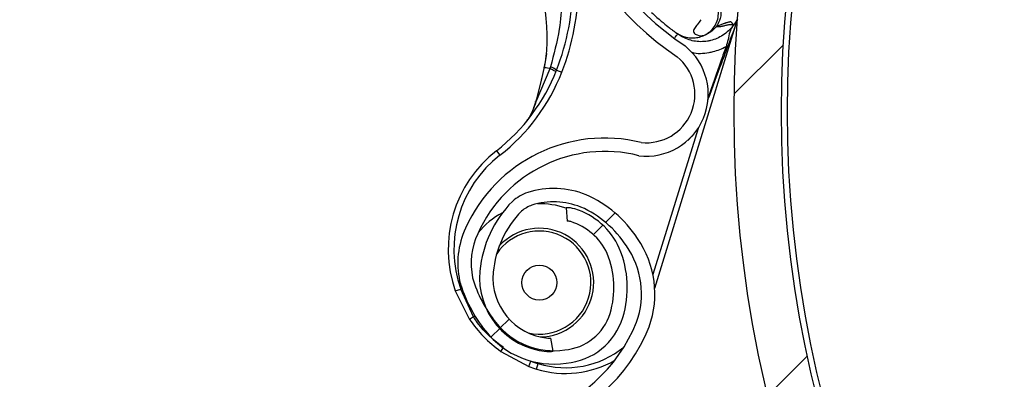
# Model space of a CAD drawing. Header units: inches. Extents: x 170 to 284, y 215 to 248.
# Tile 470 of 656: x 210.7685 to 210.9462, y 224.7755 to 224.8405. Entities that reach past the tile are written whole.
import ezdxf

# ---------------------------------------------------------------- set-up
doc = ezdxf.new("R2010")
doc.units = ezdxf.units.IN
doc.header["$LTSCALE"] = 0.25
doc.header["$MEASUREMENT"] = 0
doc.layers.add('RH FRONT OF HOOD', color=7, linetype='Continuous')
pattern_1 = [(45, (200.7563139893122, 218.4993357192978), (-0.03026527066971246, 0.03026527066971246), [])]

msp = doc.modelspace()

# ---------------------------------------------------------------- hatches: boundary and pattern name
at = {"layer": 'RH FRONT OF HOOD'}
h = msp.add_hatch(dxfattribs=at)
h.set_pattern_fill('ANSI31', color=256, scale=0.34241245, angle=2.8e-322, style=0)
h.set_pattern_definition([(45, (200.7896657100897, 218.4993357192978), (-0.03026527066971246, 0.03026527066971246), [])])
edge = h.paths.add_edge_path(flags=0)
edge.add_arc((211.0763061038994, 224.3915581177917), 0.021400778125, 89.9999999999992, 390.52248781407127, ccw=False)
edge.add_line((211.0763061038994, 224.4129588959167), (211.1490687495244, 224.4129588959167))
edge.add_arc((211.1490687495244, 224.8238538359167), 0.4108949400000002, 270, 450.0000000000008)
edge.add_line((211.1490687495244, 225.2347487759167), (210.6654111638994, 225.2347487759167))
edge.add_arc((210.6654111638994, 225.2390289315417), 0.004280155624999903, 180.0000000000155, 269.9999999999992, ccw=False)
edge.add_line((210.6611310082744, 225.2390289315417), (210.6611310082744, 225.2818304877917))
edge.add_arc((210.6654111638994, 225.2818304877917), 0.004280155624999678, 360, 540, ccw=False)
edge.add_line((210.6696913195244, 225.2818304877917), (210.6696913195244, 225.2390289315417))
edge.add_line((210.6696913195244, 225.2390289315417), (210.6664589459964, 225.2390289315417))
edge.add_line((210.6664589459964, 225.2390289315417), (210.6664589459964, 225.2818304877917))
edge.add_arc((210.6654111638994, 225.2818304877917), 0.001047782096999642, 360, 540.0000000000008)
edge.add_line((210.6643633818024, 225.2818304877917), (210.6643633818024, 225.2390289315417))
edge.add_arc((210.6654111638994, 225.2390289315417), 0.001047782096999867, 180, 270)
edge.add_line((210.6654111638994, 225.2379811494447), (211.1490687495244, 225.2379811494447))
edge.add_arc((211.1490687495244, 224.8238538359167), 0.4141273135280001, 269.9999999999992, 450, ccw=False)
edge.add_line((211.1490687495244, 224.4097265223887), (211.0763061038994, 224.4097265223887))
edge.add_arc((211.0763061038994, 224.3915581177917), 0.018168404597, 450.0000000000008, 750.5224878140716)
edge.add_arc((211.0910543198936, 224.4002532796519), 0.001047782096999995, 390.5224878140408, 495.0000000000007)
edge.add_line((211.0903134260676, 224.4009941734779), (211.0816182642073, 224.3922990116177))
edge.add_line((211.0816182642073, 224.3922990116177), (211.0793326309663, 224.3945846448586))
edge.add_line((211.0793326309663, 224.3945846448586), (211.0880277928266, 224.4032798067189))
edge.add_arc((211.0910543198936, 224.4002532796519), 0.004280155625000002, 390.522487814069, 495.0000000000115, ccw=False)
h = msp.add_hatch(dxfattribs=at)
h.set_pattern_fill('ANSI31', color=256, scale=0.34241245, style=0)
h.set_pattern_definition(pattern_1)
edge = h.paths.add_edge_path(flags=0)
edge.add_line((211.1157170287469, 225.2304686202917), (210.7733045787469, 225.2304686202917))
edge.add_line((210.7733045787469, 225.2304686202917), (210.7733045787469, 225.2347487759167))
edge.add_line((210.7733045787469, 225.2347487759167), (211.1157170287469, 225.2347487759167))
edge.add_arc((211.1157170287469, 224.8238538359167), 0.4108949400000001, 269.9999999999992, 450, ccw=False)
edge.add_line((211.1157170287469, 224.4129588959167), (211.0429543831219, 224.4129588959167))
edge.add_line((211.0429543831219, 224.4129588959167), (211.0429543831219, 224.4172390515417))
edge.add_line((211.0429543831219, 224.4172390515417), (211.1157170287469, 224.4172390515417))
edge.add_arc((211.1157170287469, 224.8238538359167), 0.406614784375, 270, 450.0000000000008)
h = msp.add_hatch(dxfattribs=at)
h.set_pattern_fill('ANSI32', color=256, scale=0.34241245, angle=2.8e-322, style=0)
h.set_pattern_definition([(45, (200.7563139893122, 218.4993357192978), (-0.09079581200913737, 0.09079581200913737), []), (45, (200.8168445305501, 218.4993357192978), (-0.09079581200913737, 0.09079581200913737), [])])
edge = h.paths.add_edge_path(flags=0)
edge.add_arc((211.1157170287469, 224.8238538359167), 0.2182879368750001, 180, 540, ccw=False)
edge = h.paths.add_edge_path(flags=0)
edge.add_arc((211.1157170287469, 224.8238538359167), 0.2097276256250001, 180, 540, ccw=False)
h = msp.add_hatch(dxfattribs=at)
h.set_pattern_fill('ANSI31', color=256, scale=0.34241245, angle=2.8e-322, style=0)
h.set_pattern_definition(pattern_1)
edge = h.paths.add_edge_path(flags=0)
edge.add_arc((210.8674690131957, 224.8023513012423), 0.001712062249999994, 432.8696093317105, 455.0800296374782)
edge.add_line((210.8673174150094, 224.8040566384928), (210.8671036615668, 224.8064611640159))
edge.add_arc((210.8674690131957, 224.8023513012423), 0.004126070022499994, 432.8696093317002, 455.08002963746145, ccw=False)
edge.add_arc((210.8648467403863, 224.793843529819), 0.01302879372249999, 384.3457767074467, 432.8696093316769, ccw=False)
edge.add_arc((210.8598613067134, 224.7920837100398), 0.01830194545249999, 342.8696093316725, 382.9309823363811, ccw=False)
edge.add_arc((210.8661112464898, 224.7901573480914), 0.01176186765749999, 275.0104670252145, 342.86960933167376, ccw=False)
edge.add_arc((210.8648769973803, 224.7939416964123), 0.01566536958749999, 218.1266773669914, 278.30040914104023, ccw=False)
edge.add_arc((210.8722737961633, 224.800153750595), 0.02532140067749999, 195.7238575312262, 218.8505426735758, ccw=False)
edge.add_arc((210.862609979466, 224.7964678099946), 0.01504902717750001, 155.0253276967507, 192.1842589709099, ccw=False)
edge.add_arc((210.8740947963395, 224.7915305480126), 0.02754708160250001, 436.1781124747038, 515.802183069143, ccw=False)
edge.add_arc((210.8816164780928, 224.8269778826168), 0.008748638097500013, 263.8282282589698, 410.8110415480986)
edge.add_arc((210.9189611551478, 224.8807153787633), 0.05672062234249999, 162.4402450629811, 235.8795090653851, ccw=False)
edge.add_arc((211.0706217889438, 224.8352244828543), 0.2150521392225, 506.2956368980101, 523.0756629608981, ccw=False)
edge.add_arc((210.9151396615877, 224.9377176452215), 0.02884824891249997, 448.028452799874, 504.2833661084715, ccw=False)
edge.add_arc((210.9146486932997, 224.994947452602), 0.0284373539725, 272.9902032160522, 326.5886769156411)
edge.add_arc((210.9256890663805, 224.9871732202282), 0.01494630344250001, 328.1610501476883, 383.4168014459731)
edge.add_arc((210.9218823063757, 224.986447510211), 0.0187470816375, 380.8274838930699, 414.3092253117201)
edge.add_arc((210.9254313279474, 224.9904057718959), 0.0134739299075, 416.7471667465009, 455.1432550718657)
edge.add_arc((210.9250447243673, 224.9978702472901), 0.006011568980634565, 457.8521419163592, 478.5871829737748)
edge.add_arc((210.9322651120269, 224.98804864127), 0.01816498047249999, 483.768869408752, 522.869609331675)
edge.add_arc((210.9253607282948, 224.9901767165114), 0.01094007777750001, 522.8696093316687, 612.8696093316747)
edge.add_arc((210.9226880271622, 224.9815053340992), 0.001866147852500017, 252.8696093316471, 268.5118557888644)
edge.add_line((210.9226395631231, 224.9796398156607), (210.9225768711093, 224.9772266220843))
edge.add_arc((210.9226880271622, 224.9815053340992), 0.004280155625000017, 252.8696093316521, 268.51185578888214, ccw=False)
edge.add_arc((210.9253607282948, 224.9901767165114), 0.01335408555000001, 162.8696093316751, 252.86960933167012, ccw=False)
edge.add_arc((210.9322651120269, 224.98804864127), 0.020578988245, 483.4809676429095, 522.8696093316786, ccw=False)
edge.add_arc((210.9250447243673, 224.9978702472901), 0.008425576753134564, 457.44727651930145, 479.3693202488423, ccw=False)
edge.add_arc((210.9254313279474, 224.9904057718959), 0.01588793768, 416.55991158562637, 455.3401900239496, ccw=False)
edge.add_arc((210.9218823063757, 224.986447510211), 0.02116108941, 380.97414010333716, 414.44678106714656, ccw=False)
edge.add_arc((210.9256890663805, 224.9871732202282), 0.01736031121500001, 328.0498574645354, 383.2354626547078, ccw=False)
edge.add_arc((210.9146486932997, 224.994947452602), 0.030851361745, 272.78776661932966, 326.6491469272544, ccw=False)
edge.add_arc((210.9151396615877, 224.9377176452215), 0.02643424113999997, 447.8113188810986, 504.1932224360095)
edge.add_arc((211.0706217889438, 224.8352244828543), 0.21263813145, 506.3072777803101, 523.0792988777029)
edge.add_arc((210.9189611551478, 224.8807153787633), 0.05430661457, 522.426235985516, 595.9841441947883)
edge.add_arc((210.8816164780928, 224.8269778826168), 0.01116264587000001, 262.93064822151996, 411.39869652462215, ccw=False)
edge.add_arc((210.8740947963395, 224.7915305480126), 0.02513307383, 435.8410095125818, 515.8402671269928)
edge.add_arc((210.862609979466, 224.7964678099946), 0.01263501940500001, 514.9526566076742, 551.8523061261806)
edge.add_arc((210.8722737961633, 224.800153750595), 0.022907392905, 195.9139156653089, 218.8893245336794)
edge.add_arc((210.8648769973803, 224.7939416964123), 0.01325136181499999, 218.0618497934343, 278.6048591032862)
edge.add_arc((210.8661112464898, 224.7901573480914), 0.009347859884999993, 274.5921334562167, 342.8696093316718)
edge.add_arc((210.8598613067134, 224.7920837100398), 0.01588793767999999, 342.8696093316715, 382.8217882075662)
edge.add_arc((210.8648467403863, 224.793843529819), 0.01061478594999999, 384.5041106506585, 432.869609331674)
h = msp.add_hatch(dxfattribs=at)
h.set_pattern_fill('ANSI31', color=256, scale=0.34241245, angle=2.8e-322, style=0)
h.set_pattern_definition(pattern_1)
edge = h.paths.add_edge_path(flags=0)
edge.add_arc((210.8466826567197, 224.5981399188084), 0.001712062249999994, 444.6973270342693, 466.907747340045)
edge.add_line((210.846184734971, 224.5997779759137), (210.8454826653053, 224.6020876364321))
edge.add_arc((210.8466826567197, 224.5981399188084), 0.004126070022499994, 444.69732703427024, 466.9077473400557, ccw=False)
edge.add_arc((210.8458598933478, 224.5892752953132), 0.01302879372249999, 396.1734944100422, 444.6973270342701, ccw=False)
edge.add_arc((210.8413410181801, 224.586530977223), 0.01830194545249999, 354.69732703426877, 394.7587000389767, ccw=False)
edge.add_arc((210.8478531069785, 224.5859265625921), 0.01176186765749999, 286.83818472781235, 354.69732703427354, ccw=False)
edge.add_arc((210.8458693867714, 224.5893775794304), 0.01566536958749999, 229.9543950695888, 290.12812684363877, ccw=False)
edge.add_arc((210.8518358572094, 224.5969738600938), 0.02532140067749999, 207.5515752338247, 230.6782603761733, ccw=False)
edge.add_arc((210.8431327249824, 224.5913853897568), 0.01504902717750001, 166.8530453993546, 204.011976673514, ccw=False)
edge.add_arc((210.8553856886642, 224.5889069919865), 0.02754708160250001, 448.00583017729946, 527.6299007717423, ccw=False)
edge.add_arc((210.8554820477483, 224.6251434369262), 0.008748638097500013, 275.6559459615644, 422.6387592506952)
edge.add_arc((210.8810192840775, 224.685394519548), 0.05672062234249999, 174.2679627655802, 247.7072267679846, ccw=False)
edge.add_arc((211.0387841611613, 224.6719552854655), 0.2150521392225, 518.1233546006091, 534.9033806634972, ccw=False)
edge.add_arc((210.8655951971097, 224.7404032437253), 0.02884824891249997, 459.8561705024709, 516.1110838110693, ccw=False)
edge.add_arc((210.8533842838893, 224.7963173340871), 0.0284373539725, 284.8179209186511, 338.4163946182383)
edge.add_arc((210.8657837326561, 224.7909711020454), 0.01494630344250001, 339.9887678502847, 395.2445191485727)
edge.add_arc((210.8622065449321, 224.7894805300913), 0.0187470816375, 392.6552015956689, 426.1369430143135)
edge.add_arc((210.8648688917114, 224.7940821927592), 0.0134739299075, 428.5748844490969, 466.9709727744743)
edge.add_arc((210.862960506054, 224.8013089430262), 0.006011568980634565, 469.6798596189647, 490.4149006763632)
edge.add_arc((210.8720407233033, 224.793175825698), 0.01816498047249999, 495.5965871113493, 534.6973270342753)
edge.add_arc((210.8648467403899, 224.7938435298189), 0.01094007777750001, 534.6973270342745, 624.6973270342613)
edge.add_arc((210.8640081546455, 224.7848084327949), 0.001866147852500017, 264.6973270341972, 280.3395734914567)
edge.add_line((210.86434309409, 224.7829725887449), (210.8647763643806, 224.7805977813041))
edge.add_arc((210.8640081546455, 224.7848084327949), 0.004280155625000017, 264.6973270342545, 280.3395734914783, ccw=False)
edge.add_arc((210.8648467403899, 224.7938435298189), 0.01335408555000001, 174.697327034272, 264.69732703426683, ccw=False)
edge.add_arc((210.8720407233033, 224.793175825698), 0.020578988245, 495.30868534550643, 534.6973270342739, ccw=False)
edge.add_arc((210.862960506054, 224.8013089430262), 0.008425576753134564, 469.27499422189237, 491.1970379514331, ccw=False)
edge.add_arc((210.8648688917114, 224.7940821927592), 0.01588793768, 428.3876292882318, 467.16790772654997, ccw=False)
edge.add_arc((210.8622065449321, 224.7894805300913), 0.02116108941, 392.8018578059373, 426.2744987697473, ccw=False)
edge.add_arc((210.8657837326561, 224.7909711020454), 0.01736031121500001, 339.8775751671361, 395.06318035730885, ccw=False)
edge.add_arc((210.8533842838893, 224.7963173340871), 0.030851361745, 284.61548432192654, 338.4768646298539, ccw=False)
edge.add_arc((210.8655951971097, 224.7404032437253), 0.02643424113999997, 459.6390365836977, 516.0209401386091)
edge.add_arc((211.0387841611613, 224.6719552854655), 0.21263813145, 518.1349954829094, 534.9070165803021)
edge.add_arc((210.8810192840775, 224.685394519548), 0.05430661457, 534.2539536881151, 607.8118618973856)
edge.add_arc((210.8554820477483, 224.6251434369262), 0.01116264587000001, 274.7583659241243, 423.2264142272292, ccw=False)
edge.add_arc((210.8553856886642, 224.5889069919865), 0.02513307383, 447.6687272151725, 527.6679848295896)
edge.add_arc((210.8431327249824, 224.5913853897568), 0.01263501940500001, 526.7803743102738, 563.6800238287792)
edge.add_arc((210.8518358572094, 224.5969738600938), 0.022907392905, 207.7416333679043, 230.7170422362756)
edge.add_arc((210.8458693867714, 224.5893775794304), 0.01325136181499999, 229.8895674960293, 290.4325768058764)
edge.add_arc((210.8478531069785, 224.5859265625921), 0.009347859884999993, 286.4198511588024, 354.6973270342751)
edge.add_arc((210.8413410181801, 224.586530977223), 0.01588793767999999, 354.6973270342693, 394.6495059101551)
edge.add_arc((210.8458598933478, 224.5892752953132), 0.01061478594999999, 396.3318283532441, 444.6973270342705)

# ---------------------------------------------------------------- linework, layer by layer
for p, q in [((210.883115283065, 224.7919699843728), (210.8979571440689, 224.8401233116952)), ((210.8974713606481, 224.839666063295), (210.8972971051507, 224.8394276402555)), ((210.8868220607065, 224.8381820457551), (210.8869640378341, 224.8380762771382)), ((210.8870309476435, 224.8380269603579), (210.8872447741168, 224.8378694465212)), ((210.8635629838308, 224.8343485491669), (210.8631519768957, 224.8317764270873)), ((210.8641912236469, 224.8316066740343), (210.8616748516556, 224.8256495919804)), ((210.8631472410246, 224.8316185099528), (210.8631831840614, 224.8317824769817)), ((210.8653879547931, 224.8313415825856), (210.8663446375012, 224.8309674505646)), ((210.8909374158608, 224.8208358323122), (210.8827970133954, 224.7944248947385)), ((210.8545440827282, 224.8168025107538), (210.8551754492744, 224.8159922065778)), ((210.8671036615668, 224.8064611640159), (210.8673174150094, 224.8040566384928)), ((210.8480387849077, 224.792816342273), (210.8480862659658, 224.7918124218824)), ((210.847117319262, 224.7914713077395), (210.8480862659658, 224.7918124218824)), ((210.847117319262, 224.7914713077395), (210.8496984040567, 224.7863387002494)), ((210.8503778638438, 224.7868240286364), (210.8480862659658, 224.7918124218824)), ((210.8503778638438, 224.7868240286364), (210.8506563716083, 224.7869681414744)), ((210.8647763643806, 224.7805977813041), (210.86434309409, 224.7829725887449)), ((210.8553167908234, 224.7805731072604), (210.8603809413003, 224.7778601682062)), ((210.8603809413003, 224.7778601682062), (210.8607469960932, 224.7788199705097)), ((210.8617776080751, 224.7773791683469), (210.8620801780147, 224.7783608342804))]:
    msp.add_line(p, q, dxfattribs=at)
at = {"layer": 'RH FRONT OF HOOD', "flags": 128}
for points in [[(210.8631147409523, 224.8316148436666), (210.86310389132, 224.8316186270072), (210.8630972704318, 224.831621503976), (210.8630949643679, 224.8316234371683), (210.8630970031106, 224.8316244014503), (210.8631033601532, 224.8316243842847), (210.8631139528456, 224.831623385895), (210.8631286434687, 224.8316214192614), (210.8631472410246, 224.8316185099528)], [(210.8616225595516, 224.8255938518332), (210.8615982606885, 224.8256092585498), (210.8615825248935, 224.8256228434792), (210.8615757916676, 224.8256342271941), (210.8615782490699, 224.8256430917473), (210.861589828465, 224.8256491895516), (210.8616102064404, 224.8256523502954), (210.8616388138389, 224.8256524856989), (210.8616748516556, 224.8256495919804)]]:
    msp.add_lwpolyline(points, dxfattribs=at)
at = {"layer": 'RH FRONT OF HOOD'}
for centre, radius in [((211.1157170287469, 224.8238538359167), 0.218287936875), ((211.1157170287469, 224.8238538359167), 0.2097276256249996), ((211.1157170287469, 224.8238538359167), 0.20865758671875), ((210.8622886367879, 224.7929872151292), 0.003155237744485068)]:
    msp.add_circle(centre, radius, dxfattribs=at)
for centre, radius, start, end in [((210.9189611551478, 224.8807153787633), 0.05672062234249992, 162.4402450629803, 235.8795090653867), ((210.9189611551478, 224.8807153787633), 0.05430661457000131, 162.4262359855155, 235.9841441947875), ((210.82520728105, 224.847055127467), 0.04314396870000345, 338.6409130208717, 359.8180768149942), ((210.82520728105, 224.847055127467), 0.04417120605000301, 338.6409130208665, 359.8180768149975), ((210.8816164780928, 224.8269778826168), 0.01116264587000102, 262.9306482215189, 51.39869652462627), ((210.8816164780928, 224.8269778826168), 0.008748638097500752, 263.8282282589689, 50.81104154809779), ((210.8632059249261, 224.8286038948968), 0.003500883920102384, 51.44396715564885, 71.91222736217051), ((210.8334985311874, 224.8438126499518), 0.03424124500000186, 307.9247330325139, 338.6409130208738), ((210.8334985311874, 224.8438126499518), 0.03526848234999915, 307.9247330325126, 338.6409130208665), ((210.8740947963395, 224.7915305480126), 0.02754708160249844, 76.17811247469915, 155.8021830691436), ((210.8684341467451, 224.7989758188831), 0.02259922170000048, 127.9247330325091, 199.3944309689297), ((210.8684341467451, 224.7989758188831), 0.02157198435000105, 127.9247330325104, 199.3944309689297), ((210.8740947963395, 224.7915305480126), 0.02513307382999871, 75.84100951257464, 155.8402671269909), ((210.862960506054, 224.8013089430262), 0.008425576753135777, 109.2749942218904, 131.1970379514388), ((210.8648688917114, 224.7940821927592), 0.01588793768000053, 68.38762928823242, 107.1679077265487), ((210.8622065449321, 224.7894805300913), 0.02116108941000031, 32.80185780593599, 66.27449876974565), ((210.8720407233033, 224.793175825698), 0.02057898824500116, 135.3086853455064, 174.6973270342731), ((210.862960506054, 224.8013089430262), 0.006011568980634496, 109.6798596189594, 130.4149006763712), ((210.8648688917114, 224.7940821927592), 0.01347392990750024, 68.57488444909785, 106.9709727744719), ((210.8622886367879, 224.7929872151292), 0.0142508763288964, 70.22850587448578, 91.40408874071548), ((210.8622065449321, 224.7894805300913), 0.01874708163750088, 32.65520159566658, 66.13694301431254), ((210.8622886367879, 224.7929872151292), 0.01425087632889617, 117.8902068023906, 140.8223592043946), ((210.8720407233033, 224.793175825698), 0.01816498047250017, 135.5965871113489, 174.6973270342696), ((210.8674690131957, 224.8023513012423), 0.004126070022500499, 72.86960933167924, 95.08002963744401), ((210.8648467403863, 224.793843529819), 0.01302879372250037, 24.34577670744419, 72.8696093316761), ((210.8674690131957, 224.8023513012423), 0.001712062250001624, 72.86960933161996, 95.08002963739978), ((210.8648467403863, 224.793843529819), 0.01061478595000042, 24.50411065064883, 72.86960933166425), ((210.862609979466, 224.7964678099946), 0.01504902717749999, 155.0253276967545, 192.184258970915), ((210.862609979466, 224.7964678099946), 0.01263501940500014, 154.952656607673, 191.8523061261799), ((210.8622886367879, 224.7929872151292), 0.009303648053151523, 342.8696093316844, 145.8877736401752), ((210.8622886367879, 224.7929872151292), 0.009810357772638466, 270.7250612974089, 137.5051980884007), ((210.8657837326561, 224.7909711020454), 0.01494630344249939, 339.988767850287, 35.24451914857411), ((210.8657837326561, 224.7909711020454), 0.01736031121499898, 339.8775751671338, 35.06318035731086), ((210.8598613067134, 224.7920837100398), 0.0158879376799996, 342.8696093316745, 22.82178820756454), ((210.8598613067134, 224.7920837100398), 0.0183019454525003, 342.8696093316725, 22.93098233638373), ((210.8648467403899, 224.7938435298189), 0.01335408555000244, 174.6973270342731, 264.6973270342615), ((210.8648467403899, 224.7938435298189), 0.01094007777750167, 174.697327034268, 264.6973270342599), ((210.8722737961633, 224.800153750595), 0.02532140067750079, 195.7238575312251, 218.8505426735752), ((210.8722737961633, 224.800153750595), 0.02290739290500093, 195.9139156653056, 218.8893245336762), ((210.8622886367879, 224.7929872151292), 0.009303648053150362, 257.5108359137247, 342.8696093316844), ((210.8661112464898, 224.7901573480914), 0.009347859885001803, 274.5921334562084, 342.8696093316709), ((210.8551018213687, 224.7794922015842), 0.008721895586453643, 122.794022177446, 128.281329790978), ((210.8648769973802, 224.7939416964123), 0.01325136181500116, 218.0618497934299, 278.6048591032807), ((210.8533842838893, 224.7963173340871), 0.02843735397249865, 284.8179209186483, 338.4163946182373), ((210.8661112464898, 224.7901573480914), 0.01176186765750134, 275.010467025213, 342.8696093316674), ((210.8648769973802, 224.7939416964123), 0.0156653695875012, 218.126677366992, 278.3004091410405), ((210.8533842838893, 224.7963173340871), 0.0308513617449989, 284.6154843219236, 338.4768646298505), ((210.8640081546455, 224.7848084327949), 0.00186614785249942, 264.6973270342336, 280.3395734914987), ((210.8486123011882, 224.7861517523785), 0.008721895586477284, 320.2369695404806, 325.7242771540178), ((210.8670221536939, 224.7943947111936), 0.01677821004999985, 252.8696093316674, 308.8814121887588), ((210.8640081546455, 224.7848084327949), 0.004280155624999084, 264.6973270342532, 280.3395734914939), ((210.8684341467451, 224.7989758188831), 0.02157198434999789, 249.1238683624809, 252.8696093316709), ((210.8670221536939, 224.7943947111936), 0.01780544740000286, 252.8696093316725, 299.9761614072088), ((210.8684341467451, 224.7989758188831), 0.02259922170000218, 249.1238683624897, 252.8696093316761)]:
    msp.add_arc(centre, radius, start, end, dxfattribs=at)
for points, knots in [([(210.8662889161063, 224.8455145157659), (210.8662889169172, 224.8455144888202), (210.8663062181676, 224.8449396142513), (210.8663139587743, 224.8426781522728), (210.8659294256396, 224.8380796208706), (210.8648938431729, 224.8341894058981), (210.864292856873, 224.8319317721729)], [0, 0, 0, 0, 5.869764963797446e-06, 0.125228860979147, 0.4923383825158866, 1, 1, 1, 1]), ([(210.8919649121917, 224.8375963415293), (210.8922674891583, 224.8377548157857), (210.8929057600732, 224.8380891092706), (210.8937134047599, 224.8388972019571), (210.8943365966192, 224.839947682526), (210.8946524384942, 224.8411812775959), (210.894608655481, 224.8424541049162), (210.8942254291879, 224.8436143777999), (210.8936100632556, 224.844577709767), (210.8930584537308, 224.8450418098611), (210.892796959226, 224.8452618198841)], [0, 0, 0, 0, 0.1098512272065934, 0.2317256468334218, 0.3631776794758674, 0.4999999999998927, 0.6368223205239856, 0.7682743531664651, 0.8901487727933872, 1, 1, 1, 1]), ([(210.8932425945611, 224.8453987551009), (210.8936590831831, 224.8450204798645), (210.8942997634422, 224.8444385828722), (210.8948085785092, 224.8433798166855), (210.8950454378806, 224.8424960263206), (210.8950890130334, 224.8415821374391), (210.8949268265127, 224.8404188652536), (210.8944937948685, 224.8396697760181), (210.8942122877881, 224.8391828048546)], [0, 0, 0, 0, 0.2394514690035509, 0.3683457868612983, 0.4999761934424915, 0.6316105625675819, 0.7605158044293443, 0.9999999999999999, 0.9999999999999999, 0.9999999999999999, 0.9999999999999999]), ([(210.8631831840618, 224.8317824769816), (210.8633100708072, 224.8324701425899), (210.8635609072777, 224.8338295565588), (210.8637058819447, 224.8359115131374), (210.8637112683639, 224.8382566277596), (210.8635379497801, 224.8407498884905), (210.8632957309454, 224.842475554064), (210.8631820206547, 224.8432856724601)], [0, 0, 0, 0, 0.1754155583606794, 0.346770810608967, 0.5287700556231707, 0.7787798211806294, 0.9999999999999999, 0.9999999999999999, 0.9999999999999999, 0.9999999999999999]), ([(210.8825155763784, 224.8417764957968), (210.8828556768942, 224.8414614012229), (210.883787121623, 224.8405984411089), (210.884983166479, 224.8396133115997), (210.886036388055, 224.8387746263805), (210.8866738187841, 224.8382928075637), (210.8867729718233, 224.83821872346), (210.8868220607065, 224.8381820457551)], [0, 0, 0, 0, 0.1282528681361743, 0.3512504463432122, 0.5733912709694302, 0.7887937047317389, 1, 1, 1, 1]), ([(210.8914507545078, 224.8404494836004), (210.8912287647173, 224.8401303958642), (210.8909192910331, 224.8396855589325), (210.8905027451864, 224.8391888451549), (210.8902181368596, 224.8388235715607), (210.8900275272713, 224.8384171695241), (210.890196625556, 224.8379867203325), (210.8909663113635, 224.8374981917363), (210.8915657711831, 224.8375571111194), (210.8919649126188, 224.8375963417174)], [0, 0, 0, 0, 0.1001269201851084, 0.1395859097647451, 0.1897135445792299, 0.2582342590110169, 0.3697357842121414, 0.5803479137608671, 1, 1, 1, 1]), ([(210.8981137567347, 224.84063142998), (210.8980810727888, 224.8405742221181), (210.8979247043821, 224.8403005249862), (210.8976925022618, 224.8399425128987), (210.8974859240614, 224.8396720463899), (210.8974859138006, 224.8396720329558)], [0, 0, 0, 0, 0.2090106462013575, 0.9999607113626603, 1, 1, 1, 1]), ([(210.8979571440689, 224.8401233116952), (210.8979587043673, 224.8401283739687), (210.8979680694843, 224.8401587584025), (210.8979970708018, 224.8402528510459), (210.8980180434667, 224.8403208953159), (210.8980331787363, 224.8403700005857)], [0, 0, 0, 0, 0.05271003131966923, 0.3163725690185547, 1, 1, 1, 1]), ([(210.8972971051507, 224.8394276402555), (210.8972970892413, 224.8394276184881), (210.8967874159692, 224.8387302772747), (210.8955464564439, 224.8375519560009), (210.893794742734, 224.8367970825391), (210.8920195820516, 224.8364409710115), (210.8901708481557, 224.8364620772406), (210.8883681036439, 224.8371223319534), (210.8874637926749, 224.8377091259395), (210.8872447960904, 224.8378694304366), (210.8872447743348, 224.8378694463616)], [0, 0, 0, 0, 7.189415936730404e-06, 0.2303203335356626, 0.444896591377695, 0.4983905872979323, 0.713008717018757, 0.927629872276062, 0.9999928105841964, 1, 1, 1, 1]), ([(210.8919649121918, 224.8375963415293), (210.8924237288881, 224.837817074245), (210.8932108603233, 224.8381957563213), (210.8938222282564, 224.8387607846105), (210.8940933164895, 224.8390511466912), (210.8941667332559, 224.8391344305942), (210.8941857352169, 224.8391558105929), (210.8941920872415, 224.8391629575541)], [0, 0, 0, 0, 0.5022803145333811, 0.8616962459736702, 0.9584272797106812, 0.9861029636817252, 1, 1, 1, 1]), ([(210.8927259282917, 224.8260173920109), (210.8935519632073, 224.8282336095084), (210.8947994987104, 224.8315806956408), (210.8962754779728, 224.8355388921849), (210.8970538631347, 224.837611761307), (210.8974719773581, 224.8387390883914), (210.8976914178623, 224.8393597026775), (210.8978107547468, 224.8397028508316), (210.8978761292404, 224.8398924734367), (210.8979122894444, 224.8399975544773), (210.8979338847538, 224.8400601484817), (210.8979464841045, 224.840096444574), (210.8979543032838, 224.8401186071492), (210.8979580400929, 224.8401289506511), (210.8979599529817, 224.8401338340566), (210.8979603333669, 224.8401343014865), (210.897959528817, 224.8401311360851), (210.8979580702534, 224.8401263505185), (210.8979571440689, 224.8401233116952)], [0, 0, 0, 0, 0.4681368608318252, 0.7070129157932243, 0.8371325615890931, 0.9079072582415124, 0.9470740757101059, 0.9687898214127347, 0.9808770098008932, 0.987667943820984, 0.9915546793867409, 0.9947708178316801, 0.9959953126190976, 0.9972287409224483, 0.9978484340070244, 0.9984730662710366, 0.9990304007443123, 1, 1, 1, 1]), ([(210.8942108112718, 224.8391807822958), (210.8943398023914, 224.8392449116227), (210.8946133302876, 224.8393808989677), (210.8950146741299, 224.8395522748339), (210.8953358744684, 224.8396763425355), (210.8955743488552, 224.8397615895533), (210.8957253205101, 224.8398134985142), (210.8958787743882, 224.839864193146), (210.8960347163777, 224.8399136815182), (210.8962009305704, 224.839964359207), (210.8963711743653, 224.8400139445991), (210.8965244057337, 224.8400576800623), (210.8966370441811, 224.8400869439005), (210.8967171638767, 224.8401070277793), (210.896781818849, 224.840107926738), (210.8968442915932, 224.8400897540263), (210.8969042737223, 224.8400489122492), (210.8969608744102, 224.8399825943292), (210.8970096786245, 224.8398896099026), (210.8970578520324, 224.8398065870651), (210.8970959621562, 224.8397422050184), (210.8971218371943, 224.8397020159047), (210.8971449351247, 224.8396683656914), (210.897180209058, 224.8396443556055), (210.897231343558, 224.8396259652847), (210.8972995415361, 224.8396229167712), (210.8973783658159, 224.8396346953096), (210.8974408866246, 224.8396562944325), (210.8974721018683, 224.8396670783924)], [0, 0, 0, 0, 0.08480730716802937, 0.1798353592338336, 0.2850849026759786, 0.3228266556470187, 0.3617275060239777, 0.4017874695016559, 0.4430065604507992, 0.485384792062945, 0.5351510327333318, 0.5813528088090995, 0.6105805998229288, 0.6293562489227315, 0.6489120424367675, 0.6766412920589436, 0.7075477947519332, 0.7416323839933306, 0.7850907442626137, 0.8280699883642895, 0.8539878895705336, 0.872996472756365, 0.885095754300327, 0.9032140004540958, 0.9275168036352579, 0.9517481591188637, 0.9759089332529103, 1, 1, 1, 1]), ([(210.8972968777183, 224.8394273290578), (210.8972504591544, 224.8394510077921), (210.8971555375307, 224.83949942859), (210.8969810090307, 224.8395339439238), (210.8967831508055, 224.8395433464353), (210.8965663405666, 224.839525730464), (210.8963406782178, 224.8394894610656), (210.8961116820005, 224.8394416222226), (210.8958548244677, 224.8393798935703), (210.895604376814, 224.8393167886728), (210.8953807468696, 224.8392621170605), (210.8951934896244, 224.8392185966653), (210.8950172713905, 224.8391829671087), (210.8948358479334, 224.8391534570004), (210.8946611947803, 224.8391349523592), (210.8944956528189, 224.8391319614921), (210.8943423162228, 224.8391446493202), (210.8942539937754, 224.8391689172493), (210.8942108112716, 224.8391807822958)], [0, 0, 0, 0, 0.0657809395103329, 0.1345158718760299, 0.2062058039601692, 0.27713025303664, 0.3450539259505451, 0.411816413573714, 0.4774590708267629, 0.5636721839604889, 0.622780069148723, 0.6670965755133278, 0.724168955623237, 0.7778304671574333, 0.8321346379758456, 0.8905164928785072, 0.9464714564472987, 1, 1, 1, 1]), ([(210.8971579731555, 224.839233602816), (210.8970204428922, 224.8390061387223), (210.8966671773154, 224.8384218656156), (210.8964460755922, 224.8373034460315), (210.8962118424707, 224.836219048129), (210.8960269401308, 224.8356947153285), (210.895991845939, 224.8355951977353)], [0, 0, 0, 0, 0.2412678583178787, 0.619729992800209, 0.9278253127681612, 1, 1, 1, 1]), ([(210.8974859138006, 224.8396720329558), (210.8974859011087, 224.8396720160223), (210.8973793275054, 224.8395298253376), (210.8972686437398, 224.839381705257), (210.8971579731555, 224.839233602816)], [0, 0, 0, 0, 0.0001190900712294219, 1, 1, 1, 1]), ([(210.8971579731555, 224.839233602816), (210.8971994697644, 224.8392917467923), (210.897292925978, 224.8394226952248), (210.8974076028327, 224.8395791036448), (210.8974713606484, 224.8396660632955)], [0, 0, 0, 0, 0.4440219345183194, 1, 1, 1, 1]), ([(210.8867544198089, 224.8371995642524), (210.8868008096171, 224.8372629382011), (210.8869825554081, 224.8375112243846), (210.8871860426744, 224.8377892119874), (210.8872251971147, 224.8378427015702), (210.8872447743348, 224.8378694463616)], [0, 0, 0, 0, 0.1462931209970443, 0.5731465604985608, 1, 1, 1, 1]), ([(210.8868220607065, 224.8381820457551), (210.8873842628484, 224.8378487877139), (210.888249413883, 224.8373359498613), (210.8896008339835, 224.8371356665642), (210.8906624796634, 224.8371813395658), (210.891454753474, 224.8373826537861), (210.8918736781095, 224.8375581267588), (210.8919649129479, 224.8375963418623)], [0, 0, 0, 0, 0.3580314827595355, 0.5509607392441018, 0.7480445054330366, 0.9451282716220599, 1, 1, 1, 1]), ([(210.8869640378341, 224.8380762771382), (210.8870203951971, 224.8380342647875), (210.8871897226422, 224.8379080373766), (210.8870566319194, 224.838008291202), (210.8868968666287, 224.8381257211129), (210.8870124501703, 224.8380405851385), (210.8870309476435, 224.8380269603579)], [0, 0, 0, 0, 0.1877582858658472, 0.5641255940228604, 0.9302446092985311, 0.9999999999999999, 0.9999999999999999, 0.9999999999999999, 0.9999999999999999]), ([(210.8896971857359, 224.8346248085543), (210.8897399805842, 224.834608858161), (210.8907530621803, 224.8342312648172), (210.8921724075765, 224.8343952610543), (210.8942484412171, 224.8347783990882), (210.895238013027, 224.8352420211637), (210.895991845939, 224.8355951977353)], [0, 0, 0, 0, 0.0210988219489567, 0.4994719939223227, 0.6187093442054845, 1, 1, 1, 1]), ([(210.895991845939, 224.8355951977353), (210.8956927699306, 224.8347722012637), (210.8945614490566, 224.8316590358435), (210.8934912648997, 224.8285242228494), (210.8927039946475, 224.8262181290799)], [0, 0, 0, 0, 0.2643600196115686, 1, 1, 1, 1]), ([(210.8631147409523, 224.8316148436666), (210.8629593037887, 224.8309081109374), (210.8625126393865, 224.8288772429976), (210.8619738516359, 224.8268897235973), (210.8616225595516, 224.8255938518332)], [0, 0, 0, 0, 0.347995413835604, 1, 1, 1, 1]), ([(210.8616748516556, 224.8256495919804), (210.8620156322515, 224.8269362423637), (210.8625374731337, 224.82890650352), (210.8629901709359, 224.8309199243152), (210.8631472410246, 224.8316185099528)], [0, 0, 0, 0, 0.6530354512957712, 1, 1, 1, 1]), ([(210.8631519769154, 224.8317764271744), (210.8631445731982, 224.8317790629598), (210.863129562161, 224.8317844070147), (210.8631297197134, 224.8317877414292), (210.8631458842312, 224.8317875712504), (210.8631708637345, 224.8317841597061), (210.8631831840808, 224.8317824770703)], [0, 0, 0, 0, 0.2466091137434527, 0.5000000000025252, 0.7533908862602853, 1, 1, 1, 1]), ([(210.8641912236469, 224.8316066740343), (210.8641373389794, 224.8316168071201), (210.863888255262, 224.8316636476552), (210.8635265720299, 224.8317283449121), (210.8632868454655, 224.8317661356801), (210.8631831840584, 224.8317824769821)], [0, 0, 0, 0, 0.1354579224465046, 0.6261588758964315, 1, 1, 1, 1]), ([(210.864292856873, 224.8319317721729), (210.86425921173, 224.8318233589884), (210.8642255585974, 224.8317149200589), (210.8641912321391, 224.8316066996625), (210.8641912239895, 224.8316066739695)], [0, 0, 0, 0, 0.9997625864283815, 1, 1, 1, 1]), ([(210.8601092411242, 224.8222642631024), (210.860244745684, 224.8224606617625), (210.8607440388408, 224.8231843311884), (210.8612644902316, 224.8244234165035), (210.8615880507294, 224.8253902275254), (210.8616748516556, 224.8256495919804)], [0, 0, 0, 0, 0.214180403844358, 0.7891897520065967, 0.9999999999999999, 0.9999999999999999, 0.9999999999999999, 0.9999999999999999]), ([(210.8616225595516, 224.8255938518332), (210.8615448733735, 224.8253237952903), (210.8613054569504, 224.8244915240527), (210.8609509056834, 224.8237495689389), (210.8607113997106, 224.823248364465)], [0, 0, 0, 0, 0.3244814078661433, 1, 1, 1, 1]), ([(210.8496984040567, 224.7863387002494), (210.8504913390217, 224.7852689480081), (210.8521035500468, 224.7830939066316), (210.8542341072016, 224.7814224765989), (210.8553167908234, 224.7805731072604)], [0, 0, 0, 0, 0.4918307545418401, 1, 1, 1, 1]), ([(210.8558195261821, 224.7812397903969), (210.8549627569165, 224.7818841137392), (210.8532243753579, 224.7831914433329), (210.8514867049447, 224.785175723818), (210.8506250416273, 224.7864565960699), (210.8503778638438, 224.7868240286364)], [0, 0, 0, 0, 0.4093476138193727, 0.8305647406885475, 1, 1, 1, 1])]:
    msp.add_open_spline(points, degree=3, knots=knots, dxfattribs=at)
msp.add_open_spline([(210.8652532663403, 224.8310025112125), (210.8652446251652, 224.8310233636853), (210.865227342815, 224.8310650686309), (210.8650091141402, 224.8312018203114), (210.8646711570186, 224.8313814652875), (210.864351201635, 224.8315316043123), (210.8641912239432, 224.8316066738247)], degree=3, dxfattribs=at)

doc.saveas('drawing.dxf')
